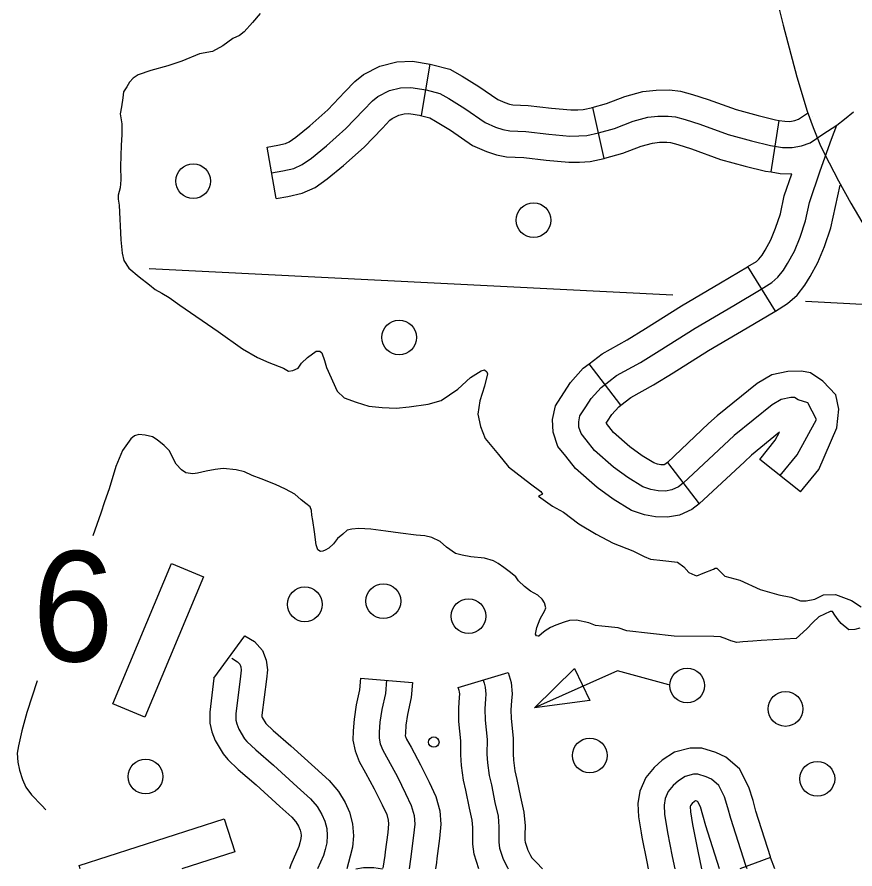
# Model space of a CAD drawing. Extents: x 653372 to 905732, y 627442 to 787275.
# Drawn here: x 722469 to 724877, y 728634 to 731081 of the extents above; entities that cross this region are included whole.
import ezdxf

# ---------------------------------------------------------------- set-up
doc = ezdxf.new("R2010")
doc.units = 0
for name, color, linetype in [('10', 7, 'Continuous'), ('31', 7, 'Continuous'), ('32', 7, 'Continuous'), ('45', 7, 'Continuous'), ('5', 7, 'Continuous'), ('56', 7, 'Continuous'), ('9', 7, 'Continuous')]:
    doc.layers.add(name, color=color, linetype=linetype)

msp = doc.modelspace()

# ---------------------------------------------------------------- linework, layer by layer
at = {"layer": '10'}
msp.add_lwpolyline([(724885.9, 731230.7), (724766.1, 731198.7), (724642.5, 731173.5), (724671.2, 731057.5), (724710.1, 730908.7), (724739.7, 730810.1), (724756.8, 730763.4), (724778.7, 730710.9), (724803.4, 730661.9), (724830.3, 730610.3), (724865.1, 730546.6), (724909.6, 730471.7)], dxfattribs=at)
at = {"layer": '31'}
for p, q in [((723034.7, 729181.7), (723123.7, 729303.4)), ((723737, 729154.8), (723880.8, 729197.5))]:
    msp.add_line(p, q, dxfattribs=at)
for points in [[(723123.7, 729303.4), (723151.3, 729287.2), (723173.9, 729261.2), (723184.9, 729233.4), (723188.6, 729205.6), (723185.4, 729178.3), (723172.8, 729074.9), (723172.8, 729070.8), (723173.8, 729068.2), (723183.6, 729051.4), (723184, 729051), (723205, 729031.1), (723255.4, 728987.7), (723324.5, 728924.6), (723365.5, 728888), (723382.4, 728868.6)], [(723085.9, 729238.7), (723102.8, 729228.7), (723108.8, 729221.8), (723111.8, 729214.4), (723113, 729204.9), (723110.9, 729187.2), (723097.8, 729079.5), (723097.7, 729060.7), (723100.3, 729050.2), (723106.1, 729035.4), (723122.3, 729007.7), (723129.5, 728999.2), (723154.7, 728975.4), (723205.6, 728931.6), (723274.2, 728869), (723312.1, 728835.1), (723331.8, 728812.6), (723344.7, 728790.3), (723353.5, 728770.7), (723359.1, 728750.2), (723360.6, 728729.2), (723358.9, 728708.4), (723354.2, 728689.7), (723349.5, 728672.6), (723332.5, 728633.5)], [(723880.8, 729197.5), (723883.5, 729188.6), (723888.9, 729169.6), (723891.8, 729136.5), (723890.4, 729116.6), (723888.6, 729091), (723888.9, 729065.7), (723895, 729009), (723894.6, 728964.7), (723895.6, 728946), (723900.1, 728915.3), (723905.6, 728890.4), (723915.6, 728840.2), (723925.8, 728797.1), (723929.1, 728757), (723928.5, 728731.4), (723928.6, 728715.8), (723929.3, 728710.5), (723936, 728690), (723936.3, 728689.3)], [(723034.7, 729181.7), (723022.8, 729084.2), (723022.7, 729051.9), (723028.6, 729027.5), (723038.4, 729002.5), (723060.9, 728964.1), (723075.1, 728947.5), (723104.4, 728919.7), (723155.8, 728875.5), (723223.9, 728813.3), (723258.7, 728782.3), (723269.5, 728769.9)], [(723808.9, 729176.2), (723811.5, 729167.6), (723814.8, 729155.9), (723816.6, 729135.9), (723815.6, 729121.8), (723813.6, 729093.2), (723813.9, 729061.2), (723820, 729005.3), (723819.6, 728963), (723820.9, 728938.5), (723826.3, 728901.8), (723832.2, 728875), (723842.3, 728824.2), (723851.5, 728785.2), (723854.1, 728754.7), (723853.5, 728732.2), (723853.6, 728710.3), (723856, 728693.3), (723866.5, 728661.3), (723878.3, 728637.9), (723880.6, 728633.5)], [(723796.6, 728633.5), (723782.8, 728676.2), (723778.6, 728704.8), (723778.5, 728733.1), (723779, 728752.4), (723777.2, 728773.4), (723769, 728808.3), (723758.8, 728859.7), (723752.5, 728888.3), (723746.2, 728931.1), (723744.6, 728961.2), (723744.9, 729001.6), (723739, 729056.7), (723738.5, 729095.4), (723740.8, 729127.1), (723741.3, 729135.2), (723740.7, 729142.2), (723739.5, 729146.6), (723737, 729154.8)], [(723382.4, 728868.6), (723393.1, 728856.5), (723411.5, 728824.5), (723424.3, 728796.2), (723433.4, 728762.8), (723435.8, 728728.8), (723433.2, 728696.1), (723426.7, 728670.6), (723416.5, 728633.5)], [(723269.5, 728769.9), (723270.5, 728768.8), (723277.8, 728756), (723282.7, 728745.2), (723284.8, 728737.5), (723285.4, 728729.6), (723284.7, 728720.7), (723281.7, 728708.9), (723278.6, 728697.6), (723256, 728645.5), (723251.8, 728633.5)], [(723936.3, 728689.3), (723945, 728672.2), (723948.6, 728665.3), (723961.5, 728652.5), (723979.3, 728633.5)], [(723442.9, 728633.5), (723464.7, 728637.5), (723494.4, 728637.5), (723519.5, 728633.5)]]:
    msp.add_lwpolyline(points, dxfattribs=at)
at = {"layer": '32'}
for p, q in [((723631, 730797.6), (723655.8, 730945.5)), ((724156.2, 730674.6), (724123.5, 730821)), ((724636.5, 730635.7), (724659.3, 730783.9)), ((723213.4, 730559.7), (723187.3, 730707.5)), ((724648.5, 730236.3), (724569.6, 730363.9)), ((724204.5, 729965.7), (724112.9, 730084.5)), ((724338.1, 729801), (724429.6, 729682.1))]:
    msp.add_line(p, q, dxfattribs=at)
for points in [[(723187.3, 730707.5), (723218.2, 730712.9), (723240.8, 730717.8), (723251.2, 730722.5), (723269.7, 730735.5), (723309.9, 730768.4), (723361.9, 730814.7), (723410.7, 730865.7), (723440, 730896), (723465, 730915.8), (723512, 730940.2), (723560.1, 730952.5), (723605.6, 730954), (723655.8, 730945.5)], [(723655.8, 730945.5), (723660.2, 730944.8), (723712.8, 730931.1), (723748.1, 730910.9), (723796.6, 730881.2), (723851.2, 730843.6), (723871.1, 730834.9), (723884.1, 730830.6), (723893.7, 730828.8), (723937.8, 730826.5), (724005.1, 730818.9), (724060.2, 730813.9), (724081.1, 730814.3), (724096.5, 730815), (724123.5, 730821)], [(723200.4, 730633.6), (723232.7, 730639.3), (723264.4, 730646.2), (723288.4, 730657), (723315, 730675.6), (723358.6, 730711.3), (723414, 730760.6), (723464.7, 730813.7), (723490.4, 730840.2), (723505.9, 730852.5), (723539, 730869.7), (723570.7, 730877.8), (723600.5, 730878.8), (723644.5, 730871.4), (723684.2, 730861.1), (723709.9, 730846.4), (723755.7, 730818.3), (723814.5, 730777.7), (723844.5, 730764.7), (723865.5, 730757.8), (723884.8, 730754.2), (723931.7, 730751.7), (723997.5, 730744.3), (724057.4, 730738.9), (724083.5, 730739.3), (724106.6, 730740.4), (724140.2, 730747.9), (724186.6, 730761.1), (724239.4, 730781.3), (724281.6, 730792.8), (724310.8, 730796.2), (724340.2, 730796.5), (724361.3, 730794), (724389, 730786.5), (724431.7, 730773.1), (724513.2, 730743.4), (724580, 730725), (724634.8, 730711.8), (724669.2, 730706.5), (724696.5, 730705.7), (724723.9, 730711), (724748.4, 730719.3), (724785.4, 730744.3), (724825, 730769.8), (724847.4, 730787.9), (724873.3, 730808.9)], [(724121.8, 730820.7), (724162.9, 730832.3), (724216.1, 730852.7), (724267.4, 730866.6), (724306.1, 730871.1), (724344.1, 730871.5), (724375.5, 730867.9), (724410.1, 730858.5), (724455.8, 730844.2), (724536.1, 730814.9), (724598.7, 730797.6), (724649.3, 730785.5), (724659.3, 730783.9)], [(723213.4, 730559.7), (723247.2, 730565.7), (723288.1, 730574.6), (723325.6, 730591.5), (723360.4, 730615.8), (723407.3, 730654.3), (723466.1, 730706.6), (723518.8, 730761.7), (723540.8, 730784.5), (723546.8, 730789.3), (723565.9, 730799.2), (723581.3, 730803.1), (723595.4, 730803.6), (723631, 730797.6)], [(723628.9, 730798), (723655.6, 730791), (723671.6, 730781.8), (723714.8, 730755.4), (723777.9, 730711.8), (723817.8, 730694.5), (723846.9, 730685), (723875.9, 730679.6), (723925.5, 730677), (723989.9, 730669.7), (724054.6, 730663.8), (724086, 730664.3), (724116.6, 730665.8), (724156.2, 730674.6)], [(724659.3, 730783.9), (724676, 730781.4), (724690.5, 730780.9), (724704.7, 730783.6), (724714.8, 730787.1), (724741.2, 730805)], [(724754.7, 730795.8), (724754.8, 730796.2)], [(724383.8, 729741.6), (724369.9, 729730.9), (724350.9, 729722.3), (724333.2, 729719.2), (724312, 729719.9), (724290.9, 729723.5), (724267.4, 729731.5), (724224, 729758.3), (724183.6, 729788), (724128.7, 729835.8), (724104.7, 729866.1), (724090.1, 729884.1), (724084, 729902.5), (724083.2, 729918.3), (724086.8, 729935.1), (724103.3, 729960.7), (724119.2, 729985.1), (724147.4, 730016.4), (724192.1, 730050.9), (724260.6, 730088.9), (724315, 730122.4), (724417.6, 730186.7), (724529.3, 730252.5), (724607.7, 730299.3), (724638.6, 730318.4), (724656.1, 730333.6), (724671.8, 730353.8), (724683.9, 730373), (724703.2, 730408.3), (724719.5, 730448.4), (724735.5, 730495.3), (724746.8, 730547.7), (724777.4, 730639), (724809.9, 730729.6), (724825, 730769.8)], [(724156.1, 730674.6), (724158.5, 730675.1), (724210.4, 730689.8), (724262.8, 730709.9), (724295.8, 730718.9), (724315.5, 730721.2), (724336.3, 730721.4), (724347.1, 730720.2), (724367.9, 730714.5), (724407.5, 730702.1), (724490.4, 730671.9), (724561.3, 730652.4), (724620.3, 730638.2), (724636.5, 730635.7)], [(724636.5, 730635.7), (724662.4, 730631.7), (724695.5, 730630.7)], [(724569.6, 730363.9), (724593.9, 730378.9), (724601.4, 730385.4), (724610.4, 730396.9), (724619.2, 730411), (724635.3, 730440.5), (724649.3, 730474.7), (724663.1, 730515.3), (724674.3, 730567.6), (724695.5, 730630.7)], [(724648.5, 730236.3), (724683.3, 730257.8), (724710.8, 730281.8), (724733.3, 730310.6), (724748.7, 730335.1), (724771, 730376), (724789.8, 730422.1), (724807.9, 730475.2), (724834.4, 730598.2)], [(724112.9, 730084.5), (724150.8, 730113.7), (724222.7, 730153.6), (724275.4, 730186.1), (724378.6, 730250.8), (724491.1, 730317), (724568.8, 730363.4), (724569.6, 730363.9)], [(724204.5, 729965.7), (724233.4, 729988), (724298.5, 730024.1), (724354.6, 730058.7), (724456.5, 730122.6), (724567.5, 730188), (724646.7, 730235.2), (724648.5, 730236.3)], [(724429.6, 729682.1), (724408.6, 729666), (724373, 729650.1), (724338.6, 729644), (724304.4, 729645.1), (724272.2, 729650.6), (724235.3, 729663.2), (724182, 729696.1), (724136.7, 729729.4), (724074.2, 729783.7), (724046.2, 729819.2), (724023.2, 729847.4), (724009.5, 729888.6), (724007.9, 729924.3), (724016.2, 729964.2), (724040.4, 730001.6), (724059.6, 730031), (724096.3, 730071.7), (724112.9, 730084.5)], [(724338.1, 729801), (724331.2, 729795.7), (724328.7, 729794.6), (724327.8, 729794.4), (724319.6, 729794.7), (724309.5, 729796.4), (724299.6, 729799.8), (724266, 729820.5), (724230.5, 729846.6), (724183.1, 729887.8), (724163.3, 729912.9), (724162.4, 729914), (724166.2, 729919.9), (724178.8, 729939.3), (724198.6, 729961.2), (724204.5, 729965.7)]]:
    msp.add_lwpolyline(points, dxfattribs=at)
at = {"layer": '45'}
for p, q in [((724721.2, 729716.5), (724604.1, 729810.2)), ((723456, 729181.9), (723605.5, 729169.3)), ((724635, 728666.3), (724546.2, 728633.5))]:
    msp.add_line(p, q, dxfattribs=at)
for points in [[(724721.2, 729716.5), (724773.3, 729781.5), (724825.6, 729901), (724831.1, 729954.7), (724822.7, 729995.4), (724785.4, 730035.1), (724749.5, 730059.2), (724723.4, 730063.5), (724684.6, 730062.4), (724638.5, 730053.4), (724596.2, 730028.5), (724480.9, 729935.5), (724456.8, 729912.8)], [(724662.7, 729763.4), (724710.8, 729823.5), (724766.9, 729924.6), (724742.1, 729972.8), (724714, 729981.4), (724703.3, 729987.9), (724693, 729987.6), (724665.5, 729982.2), (724639, 729966.6), (724530.2, 729878.9), (724383.8, 729741.6)], [(724456.8, 729912.8), (724338.1, 729801)], [(724604.1, 729810.2), (724648.3, 729865.4), (724660.8, 729887.9), (724579.5, 729822.3), (724559.4, 729803.5)], [(724559.4, 729803.5), (724429.6, 729682.1)], [(723456, 729181.9), (723453.2, 729148.1), (723444, 729105.1), (723437.4, 729063.4), (723435.2, 729030.5), (723434.4, 729003.5), (723440.4, 728972.7), (723452, 728942.1), (723470.4, 728910.1), (723495.5, 728863.8), (723518.1, 728818.2), (723531.3, 728790), (723535.7, 728774.1), (723536.5, 728763.2), (723534.2, 728738), (723526.9, 728682.5)], [(723530.7, 729175.6), (723527.5, 729137.1), (723517.8, 729091.4), (723512, 729055), (723510.1, 729026.9), (723509.6, 729009.6), (723512.7, 728993.4), (723520, 728974.3), (723535.9, 728946.7), (723562.1, 728898.4), (723585.7, 728850.7), (723601.9, 728816.1), (723609.9, 728787.1), (723611.8, 728762.5), (723608.7, 728729.7), (723599.9, 728662.1), (723595.7, 728633.5)], [(723605.5, 729169.3), (723601.8, 729126.1), (723591.5, 729077.7), (723586.6, 729046.6), (723585, 729023.2), (723584.8, 729015.8), (723585.1, 729014), (723588, 729006.6), (723601.4, 728983.3), (723628.7, 728932.9), (723653.3, 728883.2), (723672.5, 728842.1), (723684.2, 728800.1), (723687.1, 728761.8), (723683.3, 728721.3), (723675.7, 728663.1)], [(724635, 728666.3), (724634.4, 728668.1), (724592.5, 728799.4), (724584.3, 728829.8), (724572.5, 728868.7), (724545.6, 728921.2), (724506.2, 728954.7), (724477, 728968.4), (724437.1, 728980.7), (724403.4, 728980.6), (724358.3, 728969.2), (724323.5, 728946), (724300.5, 728924.9), (724276.4, 728896), (724258.8, 728857.1), (724253.7, 728821.2), (724254.9, 728783.4), (724262.4, 728737.7)], [(724520.5, 728778.3), (724512.2, 728809.1), (724502.7, 728840.5), (724485.7, 728873.7), (724465.2, 728891.1), (724449.9, 728898.2), (724425.8, 728905.7), (724412.8, 728905.6), (724389.2, 728899.6), (724369.9, 728886.8), (724354.9, 728873), (724340.5, 728855.8), (724331.5, 728836), (724328.9, 728817.2), (724329.7, 728790.7), (724338.2, 728738.5), (724352.1, 728668.9), (724359.8, 728633.5)], [(724488, 728633.5), (724448.5, 728757.2), (724440.1, 728788.5), (724432.9, 728812.2), (724425.7, 728826.2), (724424.3, 728827.4), (724422.8, 728828.1), (724418.9, 728829.3), (724416.3, 728827.6), (724409.2, 728821.1), (724404.6, 728815.6), (724404.3, 728814.8), (724404, 728813.1), (724404.5, 728798), (724410.4, 728761.7)], [(724567.2, 728633.5), (724563.4, 728643.7), (724520.5, 728778.3)], [(724410.4, 728761.7), (724412.1, 728751.8), (724425.5, 728684.2), (724436.6, 728633.5)], [(724262.4, 728737.7), (724264.4, 728725.1), (724278.7, 728653.6), (724283, 728633.5)], [(723526.9, 728682.5), (723525.6, 728672.3), (723520.2, 728635.5)], [(723675.7, 728663.1), (723674.2, 728651.8), (723671.5, 728633.5)], [(724647.1, 728633.5), (724635, 728666.3)]]:
    msp.add_lwpolyline(points, dxfattribs=at)
at = {"layer": '5'}
for points in [[(724353.7, 730282.3), (722848.6, 730357.2)], [(725007.7, 730249.7), (724735.6, 730263.2)]]:
    msp.add_lwpolyline(points, dxfattribs=at)
at = {"layer": '56'}
for p, q in [((723955.8, 729096.3), (724071, 729209.2)), ((724071, 729209.2), (724115.6, 729117.5)), ((724115.6, 729117.5), (723955.8, 729096.3))]:
    msp.add_line(p, q, dxfattribs=at)
msp.add_lwpolyline([(722912.5, 729511.4), (723004.8, 729472.9), (722836.3, 729069.1), (722744, 729107.6)], close=True, dxfattribs=at)
for points in [[(724342.8, 729162), (724194.7, 729202.4), (723955.8, 729096.3)], [(722650.5, 728633.5), (722647.3, 728643.4), (723063.7, 728777.6), (723094.4, 728682.4), (722942.7, 728633.5)]]:
    msp.add_lwpolyline(points, dxfattribs=at)
for centre, radius in [((722975.2, 730609.5), 50), ((723953.5, 730497.3), 50), ((723567.1, 730160.4), 50), ((723295.9, 729393.7), 50), ((723521.7, 729402.8), 50), ((723766.6, 729359.7), 50), ((724395, 729160.4), 50), ((724677.7, 729093.2), 50), ((723666.7, 728998.1), 15), ((724115, 728959.3), 50), ((722838, 728898.9), 50), ((724769.1, 728892.4), 50)]:
    msp.add_circle(centre, radius, dxfattribs=at)
at = {"layer": '9'}
for points in [[(723168, 731090.8), (723145.3, 731064.8), (723122, 731038.2), (723108, 731027.7), (723089.3, 731019.3), (723060.6, 730998.3), (723030.1, 730982.1), (722993.6, 730975), (722942.4, 730954), (722901.7, 730940.9), (722853.4, 730927.3), (722816.8, 730914.7), (722802.2, 730905.6), (722791.6, 730893.6), (722784.4, 730880.8), (722775.1, 730866), (722772.5, 730849), (722769, 730823.1), (722765.6, 730802.7), (722770.2, 730774), (722770, 730742.5), (722767.7, 730712.5), (722765.9, 730651.2), (722767.4, 730612.8), (722765.4, 730590.4), (722759.3, 730568.7), (722759.6, 730557.7), (722761.9, 730540.6), (722767.2, 730441.1), (722770.8, 730402.7), (722775.7, 730381.3), (722790.1, 730359.7), (722820.1, 730334.9), (722849.4, 730311.4), (722866.1, 730297.9), (722885, 730287.8), (722905.8, 730275.6), (722936.5, 730252.7)], [(722936.5, 730252.7), (723047.3, 730177.4), (723116.9, 730127.5), (723159.9, 730102.9), (723192.3, 730088.3), (723234.2, 730072), (723249, 730063.3), (723261.3, 730065.7), (723276.6, 730072.1), (723286.6, 730086.8), (723303.5, 730102.7), (723328.6, 730121.1), (723339.5, 730120.8), (723344.9, 730116.5), (723352.4, 730094.4), (723358.6, 730073.7), (723389.4, 730005.8), (723409.4, 729987.4), (723443.1, 729974.1), (723479.7, 729963.4), (723517.9, 729959.5), (723558.8, 729956.9), (723595.9, 729961.3), (723650.8, 729969.2), (723688, 729979), (723735.4, 730011.8), (723772, 730044.9), (723802.6, 730064.5), (723812.3, 730066.9), (723819, 730061.3), (723821.5, 730055.7), (723812.3, 730020.4), (723798.7, 729978.4), (723793.4, 729940.3), (723800.6, 729904.5), (723814.6, 729869.9), (723852.8, 729823.7), (723881.8, 729788.6), (723944.6, 729740.2), (723974, 729717.5), (723979.3, 729710.5), (723967.4, 729704.4), (724007.5, 729675.8), (724039.2, 729658.1), (724083.4, 729625.3), (724133.6, 729595.5), (724182, 729569.4), (724238.8, 729547.2), (724271.1, 729531.2), (724290, 729523.8), (724325.5, 729520), (724367.7, 729514.6), (724385.1, 729501.8), (724399.6, 729484.9), (724417.1, 729477.6), (724422.6, 729476), (724441.2, 729483.7), (724471, 729495.1), (724475.2, 729497.7), (724479.9, 729497.6), (724503.2, 729475), (724546.6, 729462.7), (724604.5, 729436.4), (724658.8, 729421.1), (724692.8, 729414.6), (724721.1, 729404.2), (724737.5, 729403.7), (724762.3, 729408.4), (724786.8, 729420.8), (724821.7, 729421.9), (724867.5, 729405.2), (724895.6, 729386.6)], [(722837.4, 729879.9), (722819, 729881.8), (722806.5, 729877.4), (722795.6, 729868.9), (722772, 729836.1), (722752.8, 729789.5), (722733.2, 729725.8), (722719.7, 729687.9), (722709.9, 729655.4), (722687, 729590.1)], [(724708.4, 729295.1), (724608.1, 729290.2), (724583.4, 729288.2), (724554.7, 729286.4), (724537.5, 729284.1), (724520.6, 729288.8), (724509.1, 729293.2), (724490.8, 729300.6), (724471.7, 729301.2), (724357.9, 729302.7), (724222, 729317.5), (724196.3, 729325.8), (724150, 729331.3), (724131.6, 729333.3), (724112.7, 729340.7), (724076.7, 729348.6), (724056.8, 729347.1), (724041, 729342.1), (724017.7, 729333.9), (724002.5, 729327.6), (723987.1, 729317.8), (723976.6, 729308.5), (723968.9, 729302.6), (723966.8, 729302), (723962.1, 729303.5), (723959.5, 729308.3), (723962.8, 729327.4), (723972.4, 729352.4), (723986.1, 729375.9), (723988.4, 729383.4), (723984.7, 729397.8), (723978.2, 729409), (723965.6, 729419.6), (723944.7, 729431.2), (723927.4, 729445.4), (723910.1, 729460.9), (723902.2, 729472.8), (723887.6, 729485.5), (723868.2, 729499.8), (723851.4, 729510.6), (723838.7, 729519.1), (723812.9, 729526.7), (723773.1, 729530), (723747.9, 729534.8), (723728.9, 729539.5), (723703.5, 729558), (723684.9, 729574.3), (723661.3, 729585.3), (723640.9, 729590.7), (723616.4, 729592.8), (723571.4, 729598.2), (723529.2, 729603.6), (723485.6, 729609.7), (723450.8, 729611.4), (723430.9, 729609.3), (723417.9, 729606.3), (723405.3, 729595.7), (723389.8, 729582.5), (723378.4, 729567.1), (723365.4, 729555.2), (723354.3, 729549.4), (723347.4, 729546.2), (723341.2, 729545.7), (723333.8, 729550), (723328.8, 729564.5), (723323.7, 729601.6), (723318.6, 729634.5), (723316.3, 729649.6), (723315.4, 729663.3), (723310.9, 729673.7), (723298.9, 729683), (723285.5, 729694.3), (723267.7, 729710.5), (723240.8, 729724.3), (723211.8, 729738.1), (723170.6, 729754.4), (723144.2, 729764.1), (723122.7, 729774.3), (723098.9, 729780.5), (723061.4, 729783.7), (723038.1, 729780.9), (723012.7, 729776.2), (722987.9, 729770.1), (722974.2, 729768.5), (722953.8, 729771.9), (722941, 729779.8), (722926.4, 729795.9), (722917.4, 729812.6), (722907.1, 729834.7), (722891.2, 729850.3), (722871.8, 729866.6), (722858.4, 729875.2), (722837.4, 729879.9)], [(724891, 729325.2), (724877.2, 729321.5), (724859.4, 729320.7), (724838.1, 729339.1), (724828.9, 729349), (724819.7, 729362.9), (724813.2, 729372.7), (724806.3, 729372.9), (724773.1, 729357.5), (724756.2, 729341.6), (724739.2, 729322.9), (724708.4, 729295.1)], [(722526.8, 729173.5), (722496.8, 729082.6), (722482.2, 729030.4), (722472.7, 728987.6), (722468.7, 728966.5), (722471.3, 728940.5), (722475.4, 728917.1), (722484.2, 728890.8), (722494.4, 728868.7), (722510.2, 728846.3)], [(722510.2, 728846.3), (722539.7, 728816), (722551.6, 728803.4)]]:
    msp.add_lwpolyline(points, dxfattribs=at)

# ---------------------------------------------------------------- texts
at = {"layer": '56'}
msp.add_text('6', height=316.8, rotation=358.28, dxfattribs=at).set_placement((722507.8, 729233.5))

doc.saveas('drawing.dxf')
